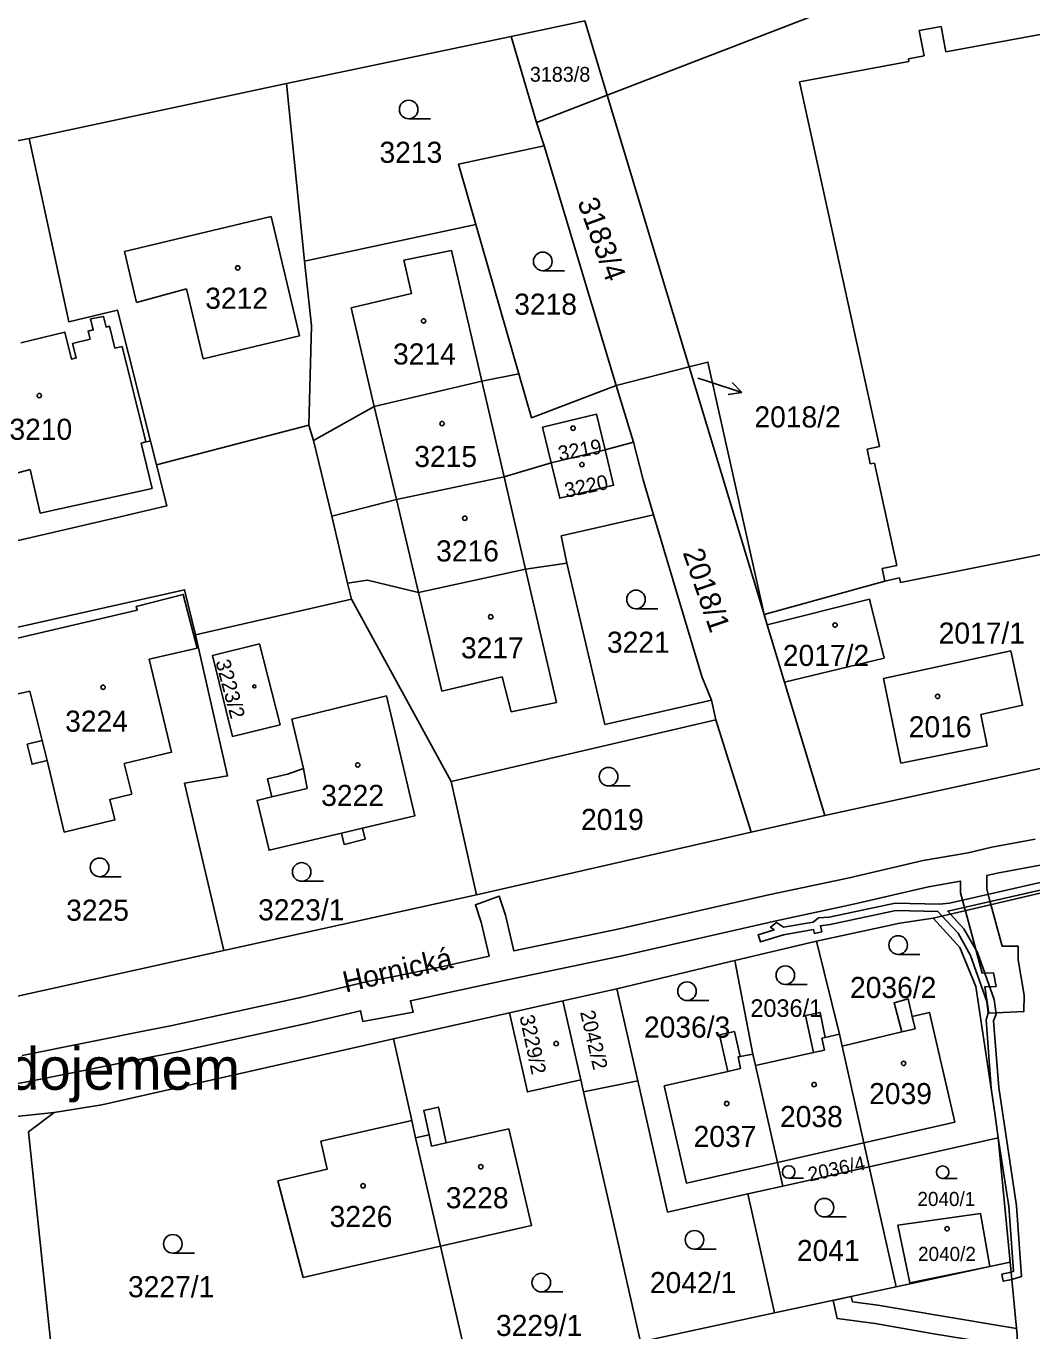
# Model space of a CAD drawing. Extents: x -869103 to -863415, y -1015889 to -1012477.
# Drawn here: x -866307 to -866225.9, y -1014446.1 to -1014341 of the extents above; entities that cross this region are included whole.
import ezdxf

# ---------------------------------------------------------------- set-up
doc = ezdxf.new("R2010")
doc.units = 0
for name, color, linetype in [('Hranice parcel', 7, 'Continuous'), ('Parcelní čísla', 7, 'Continuous'), ('Pop  PČ popisy', 7, 'Continuous'), ('Vnitřní kresba', 7, 'Continuous'), ('Věcná břemena k části', 7, 'Continuous'), ('Značky budov', 7, 'Continuous'), ('Značky kultur', 7, 'Continuous')]:
    doc.layers.add(name, color=color, linetype=linetype)

msp = doc.modelspace()

# ---------------------------------------------------------------- linework, layer by layer
at = {"layer": 'Hranice parcel'}
for p, q in [((-866260.16, -1014346.56), (-866202.38, -1014324.25)), ((-866286, -1014345.62), (-866267.89, -1014341.83)), ((-866267.89, -1014341.83), (-866265.85, -1014348.76)), ((-866306.72, -1014350.04), (-866286, -1014345.62)), ((-866284.53, -1014359.93), (-866286, -1014345.62)), ((-866260.16, -1014346.56), (-866265.85, -1014348.76)), ((-866260.16, -1014346.56), (-866253.55, -1014368.45)), ((-866265.85, -1014348.76), (-866265.24, -1014350.64)), ((-866323.35, -1014353.41), (-866306.72, -1014350.04)), ((-866259.43, -1014369.96), (-866265.24, -1014350.64)), ((-866284.53, -1014359.93), (-866270.75, -1014356.98)), ((-866270.75, -1014356.98), (-866267.27, -1014369.01)), ((-866253.55, -1014368.45), (-866259.43, -1014369.96)), ((-866247.52, -1014388.41), (-866253.55, -1014368.45)), ((-866258.03, -1014374.52), (-866259.43, -1014369.96)), ((-866284.2, -1014373.16), (-866296.46, -1014376.34)), ((-866283.81, -1014374.39), (-866284.2, -1014373.16)), ((-866296.46, -1014376.34), (-866296.94, -1014374.44)), ((-866283.81, -1014374.39), (-866282.34, -1014380.48)), ((-866264.67, -1014376.18), (-866260.33, -1014375.13)), ((-866260.33, -1014375.13), (-866258.03, -1014374.52)), ((-866281.07, -1014385.89), (-866282.34, -1014380.48)), ((-866263.88, -1014382.06), (-866256.42, -1014380.36)), ((-866263.41, -1014384.28), (-866263.88, -1014382.06)), ((-866280.76, -1014387.18), (-866281.07, -1014385.89)), ((-866293.31, -1014390.03), (-866280.76, -1014387.18)), ((-866280.76, -1014387.18), (-866272.74, -1014401.86)), ((-866247.52, -1014388.41), (-866247.27, -1014389.23)), ((-866247.27, -1014389.23), (-866245.87, -1014393.87)), ((-866245.87, -1014393.87), (-866242.63, -1014404.6)), ((-866251.77, -1014395.32), (-866251.41, -1014396.9)), ((-866251.41, -1014396.9), (-866272.74, -1014401.86)), ((-866251.41, -1014396.9), (-866248.55, -1014405.94)), ((-866242.63, -1014404.6), (-866220.94, -1014399.86)), ((-866294.22, -1014402), (-866291.04, -1014415.48)), ((-866272.74, -1014401.86), (-866270.68, -1014411)), ((-866248.55, -1014405.94), (-866242.63, -1014404.6)), ((-866270.68, -1014411), (-866248.55, -1014405.94)), ((-866218.94, -1014409.35), (-866233.9, -1014412.88)), ((-866270.68, -1014411), (-866291.04, -1014415.48)), ((-866249.88, -1014416.28), (-866243.29, -1014414.73)), ((-866241.46, -1014422.22), (-866243.29, -1014414.73)), ((-866291.04, -1014415.48), (-866309.13, -1014419.49)), ((-866249.88, -1014416.28), (-866248.42, -1014423.82)), ((-866263.74, -1014419.53), (-866268.02, -1014420.5)), ((-866259.38, -1014418.56), (-866263.74, -1014419.53)), ((-866263.74, -1014419.53), (-866262.28, -1014425.91)), ((-866257.7, -1014425.97), (-866259.38, -1014418.56)), ((-866268.02, -1014420.5), (-866277.36, -1014422.6)), ((-866277.36, -1014422.6), (-866275.9, -1014429.19)), ((-866241.46, -1014422.22), (-866241.24, -1014423.2)), ((-866239.49, -1014430.98), (-866241.24, -1014423.2)), ((-866248.42, -1014423.82), (-866248.21, -1014424.75)), ((-866246.45, -1014432.55), (-866248.21, -1014424.75)), ((-866262.28, -1014425.91), (-866262.06, -1014426.88)), ((-866257.7, -1014425.97), (-866262.06, -1014426.88)), ((-866304.7, -1014428.53), (-866315.02, -1014429.62)), ((-866275.9, -1014429.19), (-866283.23, -1014430.84)), ((-866275.9, -1014429.19), (-866275.59, -1014430.57)), ((-866246.45, -1014432.55), (-866239.49, -1014430.98)), ((-866239.49, -1014430.98), (-866239.05, -1014432.91)), ((-866239.05, -1014432.91), (-866228.67, -1014430.57)), ((-866228.67, -1014430.57), (-866227.71, -1014440.6)), ((-866246.02, -1014434.47), (-866246.45, -1014432.55)), ((-866239.05, -1014432.91), (-866246.02, -1014434.47)), ((-866239.05, -1014432.91), (-866236.88, -1014442.58)), ((-866246.02, -1014434.47), (-866248.82, -1014435.1)), ((-866248.82, -1014435.1), (-866246.67, -1014444.68)), ((-866273.58, -1014439.3), (-866270.86, -1014451.16)), ((-866246.67, -1014444.68), (-866236.88, -1014442.58)), ((-866257.47, -1014447.01), (-866246.67, -1014444.68))]:
    msp.add_line(p, q, dxfattribs=at)
for points in [[(-866267.89, -1014341.83), (-866261.97, -1014340.57), (-866260.16, -1014346.56)], [(-866296.94, -1014374.44), (-866299.61, -1014363.88), (-866303.52, -1014364.83), (-866306.72, -1014350.04)], [(-866265.24, -1014350.64), (-866272.15, -1014352.12), (-866270.75, -1014356.98)], [(-866284.2, -1014373.16), (-866283.99, -1014365.13), (-866284.53, -1014359.93)], [(-866296.94, -1014374.44), (-866297.32, -1014374.5), (-866299.23, -1014366.81), (-866299.81, -1014366.95), (-866300.25, -1014365.18), (-866300.52, -1014365.25), (-866300.74, -1014364.38), (-866301.77, -1014364.59), (-866301.56, -1014365.47), (-866301.97, -1014365.57), (-866301.81, -1014366.21), (-866303.22, -1014366.56), (-866302.93, -1014367.73), (-866303.32, -1014367.82), (-866303.86, -1014365.65), (-866307.38, -1014366.52)], [(-866267.27, -1014369.01), (-866270.26, -1014369.59), (-866278.92, -1014371.63), (-866283.81, -1014374.39)], [(-866259.43, -1014369.96), (-866266.25, -1014372.55), (-866267.27, -1014369.01)], [(-866247.52, -1014388.41), (-866252.04, -1014368.06), (-866253.55, -1014368.45)], [(-866264.67, -1014376.18), (-866265.36, -1014373.31), (-866261.02, -1014372.27), (-866260.33, -1014375.13)], [(-866264.67, -1014376.18), (-866263.98, -1014379.04), (-866259.64, -1014377.99), (-866260.33, -1014375.13)], [(-866258.03, -1014374.52), (-866257.26, -1014377.54), (-866256.42, -1014380.36)], [(-866296.46, -1014376.34), (-866295.62, -1014379.64), (-866300.21, -1014380.71)], [(-866282.34, -1014380.48), (-866277.14, -1014379.13), (-866268.47, -1014377.31), (-866264.67, -1014376.18)], [(-866300.21, -1014380.71), (-866315.86, -1014384.35), (-866317.2, -1014383.74), (-866317.94, -1014379.63)], [(-866256.42, -1014380.36), (-866252.54, -1014393.39), (-866251.77, -1014395.32)], [(-866224.93, -1014383.51), (-866236.53, -1014385.82), (-866236.61, -1014385.45), (-866237.79, -1014385.71), (-866247.52, -1014388.41)], [(-866275.35, -1014386.64), (-866266.74, -1014384.74), (-866263.41, -1014384.28)], [(-866251.77, -1014395.32), (-866260.34, -1014397.26), (-866263.41, -1014384.28)], [(-866281.07, -1014385.89), (-866279.46, -1014385.63), (-866275.35, -1014386.64)], [(-866309.13, -1014419.49), (-866313.34, -1014399.87), (-866314.94, -1014392.12), (-866314.23, -1014390.9), (-866294.2, -1014386.41), (-866293.31, -1014390.03)], [(-866305.67, -1014398.56), (-866306.88, -1014398.86), (-866306.48, -1014400.47), (-866305.27, -1014400.17), (-866303.9, -1014405.94), (-866299.82, -1014404.95), (-866300.22, -1014403.3), (-866298.46, -1014402.87), (-866299.06, -1014400.42), (-866295.25, -1014399.5), (-866297.06, -1014392.01), (-866293.19, -1014391.11), (-866294.32, -1014386.78), (-866298.1, -1014387.75), (-866298.01, -1014388.05), (-866308.91, -1014390.6), (-866307.95, -1014394.88), (-866306.68, -1014394.59), (-866305.67, -1014398.56)], [(-866247.27, -1014389.23), (-866239.02, -1014387.18), (-866237.86, -1014391.91), (-866245.87, -1014393.87)], [(-866293.31, -1014390.03), (-866290.74, -1014401.41), (-866294.22, -1014402)], [(-866290.33, -1014398.24), (-866291.96, -1014391.72), (-866288.17, -1014390.78), (-866286.51, -1014397.29), (-866290.33, -1014398.24)], [(-866237.91, -1014393.57), (-866236.5, -1014400.38), (-866229.54, -1014398.99), (-866230.05, -1014396.45), (-866226.7, -1014395.72), (-866227.65, -1014391.34), (-866237.91, -1014393.57)], [(-866277.94, -1014394.96), (-866285.56, -1014396.85), (-866284.62, -1014400.82), (-866285.92, -1014401.26), (-866287.51, -1014401.64), (-866287.17, -1014403.09), (-866288.36, -1014403.38), (-866287.4, -1014407.4), (-866281.57, -1014406.03), (-866281.36, -1014406.93), (-866279.66, -1014406.52), (-866279.87, -1014405.62), (-866275.66, -1014404.63), (-866277.94, -1014394.96)], [(-866233.9, -1014412.88), (-866236.58, -1014413.28), (-866243.29, -1014414.73)], [(-866233.9, -1014412.88), (-866231.76, -1014415.24), (-866230.46, -1014418.39), (-866228.93, -1014428.58), (-866228.67, -1014430.57)], [(-866259.38, -1014418.56), (-866250.23, -1014416.36), (-866249.88, -1014416.28)], [(-866241.24, -1014423.2), (-866236.42, -1014422.04), (-866237.05, -1014419.7), (-866235.91, -1014419.38), (-866235.59, -1014420.8), (-866234.19, -1014420.48), (-866232.16, -1014429.31), (-866239.49, -1014430.98)], [(-866262.28, -1014425.91), (-866266.58, -1014426.88), (-866268.02, -1014420.5)], [(-866248.21, -1014424.75), (-866243.54, -1014423.71), (-866244.18, -1014420.72), (-866243.01, -1014420.47), (-866242.59, -1014422.48), (-866241.46, -1014422.22)], [(-866304.7, -1014428.53), (-866300.87, -1014427.92), (-866277.36, -1014422.6)], [(-866248.42, -1014423.82), (-866249.46, -1014424.03), (-866249.91, -1014422.01), (-866251.1, -1014422.27), (-866250.44, -1014425.23), (-866255.56, -1014426.39), (-866253.78, -1014434.22), (-866246.45, -1014432.55)], [(-866262.06, -1014426.88), (-866259.63, -1014437.54), (-866257.47, -1014447.01)], [(-866248.82, -1014435.1), (-866255.29, -1014436.56), (-866257.7, -1014425.97)], [(-866293.01, -1014453.56), (-866304.17, -1014454.77), (-866304.36, -1014453), (-866306.78, -1014430.1), (-866304.7, -1014428.53)], [(-866273.58, -1014439.3), (-866266.25, -1014437.63), (-866268.07, -1014429.85), (-866273.12, -1014430.97), (-866273.76, -1014428.1), (-866274.94, -1014428.36), (-866274.5, -1014430.33), (-866275.59, -1014430.57)], [(-866283.23, -1014430.84), (-866282.72, -1014433.11), (-866286.69, -1014434.03), (-866284.65, -1014441.82), (-866280.91, -1014440.96), (-866273.58, -1014439.3)], [(-866275.59, -1014430.57), (-866275.39, -1014431.48), (-866273.58, -1014439.3)], [(-866229.35, -1014440.95), (-866235.78, -1014442.26), (-866236.74, -1014437.61), (-866230.09, -1014436.66), (-866229.35, -1014440.95)], [(-866236.88, -1014442.58), (-866229.35, -1014440.95), (-866227.71, -1014440.6)], [(-866227.71, -1014440.6), (-866227.14, -1014446.48), (-866227.07, -1014450.92), (-866227.49, -1014455.83), (-866228.45, -1014460.55), (-866229.99, -1014465.24), (-866231.89, -1014470.52), (-866233.96, -1014475.17)]]:
    msp.add_lwpolyline(points, dxfattribs=at)
at = {"layer": 'Pop  PČ popisy'}
for p, q in [((-866252.87, -1014369.35), (-866252.16, -1014369.58)), ((-866252.16, -1014369.58), (-866249.31, -1014370.51)), ((-866249.31, -1014370.51), (-866250.1, -1014369.72)), ((-866249.31, -1014370.51), (-866250.41, -1014370.67))]:
    msp.add_line(p, q, dxfattribs=at)
at = {"layer": 'Vnitřní kresba'}
for p, q in [((-866233.25, -1014341.02), (-866235.02, -1014341.34)), ((-866235.02, -1014341.34), (-866234.64, -1014343.39)), ((-866232.87, -1014343.07), (-866233.25, -1014341.02)), ((-866224.25, -1014341.48), (-866232.87, -1014343.07)), ((-866234.64, -1014343.39), (-866235.89, -1014343.62)), ((-866235.89, -1014343.62), (-866235.85, -1014343.85)), ((-866235.85, -1014343.85), (-866244.68, -1014345.47)), ((-866244.68, -1014345.47), (-866238.23, -1014374.87)), ((-866299.05, -1014359.14), (-866287.23, -1014356.34)), ((-866287.23, -1014356.34), (-866284.95, -1014365.96)), ((-866298.07, -1014363.26), (-866299.05, -1014359.14)), ((-866276.54, -1014359.85), (-866272.71, -1014359.08)), ((-866272.71, -1014359.08), (-866270.26, -1014369.59)), ((-866275.92, -1014362.54), (-866276.54, -1014359.85)), ((-866298.07, -1014363.26), (-866294.05, -1014362.16)), ((-866294.05, -1014362.16), (-866292.7, -1014367.81)), ((-866280.79, -1014363.69), (-866275.92, -1014362.54)), ((-866280.79, -1014363.69), (-866278.92, -1014371.63)), ((-866284.95, -1014365.96), (-866292.7, -1014367.81)), ((-866270.26, -1014369.59), (-866268.47, -1014377.31)), ((-866278.92, -1014371.63), (-866277.14, -1014379.13)), ((-866297.7, -1014374.6), (-866297.32, -1014374.5)), ((-866296.81, -1014378.25), (-866297.7, -1014374.6)), ((-866238.23, -1014374.87), (-866239.23, -1014375.09)), ((-866239.23, -1014375.09), (-866238.97, -1014376.27)), ((-866238.97, -1014376.27), (-866238.64, -1014376.2)), ((-866238.64, -1014376.2), (-866236.83, -1014384.45)), ((-866310.79, -1014377.83), (-866306.65, -1014376.73)), ((-866306.65, -1014376.73), (-866305.83, -1014380.24)), ((-866268.47, -1014377.31), (-866266.74, -1014384.74)), ((-866305.83, -1014380.24), (-866296.81, -1014378.25)), ((-866277.14, -1014379.13), (-866275.35, -1014386.64)), ((-866266.74, -1014384.74), (-866264.24, -1014395.49)), ((-866236.83, -1014384.45), (-866238.01, -1014384.71)), ((-866238.01, -1014384.71), (-866237.79, -1014385.71)), ((-866275.35, -1014386.64), (-866273.49, -1014394.58)), ((-866268.62, -1014393.43), (-866273.49, -1014394.58)), ((-866267.9, -1014396.24), (-866268.62, -1014393.43)), ((-866264.24, -1014395.49), (-866267.9, -1014396.24)), ((-866305.27, -1014400.17), (-866305.67, -1014398.56)), ((-866284.32, -1014402.42), (-866284.62, -1014400.82)), ((-866287.17, -1014403.09), (-866284.32, -1014402.42)), ((-866279.87, -1014405.62), (-866281.57, -1014406.03)), ((-866235.36, -1014421.79), (-866235.59, -1014420.8)), ((-866242.59, -1014422.48), (-866242.86, -1014422.54)), ((-866242.86, -1014422.54), (-866242.65, -1014423.51)), ((-866236.42, -1014422.04), (-866235.36, -1014421.79)), ((-866242.65, -1014423.51), (-866243.54, -1014423.71)), ((-866249.62, -1014424.06), (-866249.46, -1014424.03)), ((-866249.43, -1014425), (-866249.62, -1014424.06)), ((-866250.44, -1014425.23), (-866249.43, -1014425)), ((-866274.5, -1014430.33), (-866274.3, -1014431.24)), ((-866274.3, -1014431.24), (-866273.12, -1014430.97))]:
    msp.add_line(p, q, dxfattribs=at)
at = {"layer": 'Věcná břemena k části'}
for points in [[(-866225.68, -1014406.51), (-866229.18, -1014407.16), (-866231.08, -1014407.6), (-866234.7, -1014408.22), (-866240.78, -1014409.64), (-866247.02, -1014410.97), (-866259.29, -1014413.77), (-866267.67, -1014415.51), (-866268.36, -1014412.64), (-866268.86, -1014411.09), (-866270.78, -1014411.81), (-866270.32, -1014413.2), (-866269.67, -1014415.94), (-866273.78, -1014416.85), (-866277.45, -1014417.6), (-866279.47, -1014417.98), (-866284.86, -1014419.27), (-866295.2, -1014421.53), (-866297.13, -1014421.89), (-866307.29, -1014423.95)], [(-866309.38, -1014426.5), (-866306.89, -1014426.07), (-866296.71, -1014424.01), (-866294.78, -1014423.65), (-866284.38, -1014421.37), (-866280.02, -1014420.34), (-866279.84, -1014421.19), (-866275.8, -1014420.45), (-866276.01, -1014419.53), (-866273.28, -1014418.95), (-866268.19, -1014417.83), (-866258.83, -1014415.88), (-866246.56, -1014413.08), (-866240.31, -1014411.74), (-866234.28, -1014410.34), (-866231.7, -1014409.89), (-866231.7, -1014410.82), (-866231.35, -1014412.12), (-866231.31, -1014412.27), (-866229.96, -1014417.3), (-866229.03, -1014417.28), (-866228.83, -1014418.37), (-866229.74, -1014418.41), (-866229.43, -1014420.52), (-866226.61, -1014420.4), (-866226.56, -1014419.08), (-866227.06, -1014416.24), (-866227.06, -1014415.12), (-866228.34, -1014415.14), (-866229.25, -1014411.78), (-866229.31, -1014411.58), (-866229.58, -1014410.54), (-866229.58, -1014409.44), (-866228.74, -1014409.24), (-866225.28, -1014408.59)], [(-866222.81, -1014409.43), (-866232.59, -1014411.66), (-866233.39, -1014411.74), (-866236.96, -1014411.66), (-866242.28, -1014412.79), (-866243.15, -1014412.86), (-866243.56, -1014413.2), (-866245.97, -1014413.61), (-866246.53, -1014413.21), (-866247, -1014413.6), (-866246.72, -1014413.82), (-866247.99, -1014414.21), (-866247.82, -1014414.78), (-866245.95, -1014414.21), (-866243.53, -1014413.8), (-866243.47, -1014414.1), (-866242.88, -1014413.97), (-866242.98, -1014413.49), (-866242.2, -1014413.39), (-866236.9, -1014412.26), (-866233.52, -1014412.33), (-866233.17, -1014412.71), (-866231.9, -1014414.09), (-866230.9, -1014415.89), (-866229.58, -1014419.6), (-866229.46, -1014420.54), (-866229.64, -1014421.07), (-866229.23, -1014426.58), (-866228.93, -1014428.58), (-866228.67, -1014430.57), (-866227.8, -1014436.12), (-866227.43, -1014441.33), (-866227.63, -1014441.39), (-866228.37, -1014441.55), (-866228.25, -1014442.13), (-866227.57, -1014442), (-866226.79, -1014441.75), (-866227.2, -1014436.06), (-866228.6, -1014426.51), (-866229.04, -1014421.15), (-866228.84, -1014420.6), (-866229, -1014419.44), (-866230.34, -1014415.65), (-866231.42, -1014413.73), (-866232.5, -1014412.55), (-866232.73, -1014412.31), (-866222.57, -1014409.99)]]:
    msp.add_lwpolyline(points, dxfattribs=at)
msp.add_lwpolyline([(-866241.97, -1014443.67), (-866241.64, -1014445.13), (-866238.58, -1014445.54), (-866234.02, -1014446.33), (-866227.12, -1014447.48), (-866227.14, -1014446.48), (-866227.19, -1014445.94), (-866233.77, -1014444.85), (-866238.35, -1014444.06), (-866240.41, -1014443.78), (-866240.51, -1014443.36)], close=True, dxfattribs=at)
at = {"layer": 'Značky budov'}
for centre, radius in [((-866289.92, -1014360.47), 0.175), ((-866274.95, -1014364.75), 0.175), ((-866305.91, -1014370.77), 0.175), ((-866273.46, -1014373.02), 0.175), ((-866262.91, -1014373.39), 0.175), ((-866262.19, -1014376.33), 0.175), ((-866271.63, -1014380.65), 0.175), ((-866269.54, -1014388.59), 0.175), ((-866241.8, -1014389.26), 0.175), ((-866300.77, -1014394.27), 0.175), ((-866288.58, -1014394.2), 0.123), ((-866233.54, -1014395), 0.175), ((-866280.25, -1014400.53), 0.175), ((-866264.27, -1014422.98), 0.175), ((-866236.28, -1014424.58), 0.175), ((-866243.49, -1014426.28), 0.175), ((-866250.53, -1014427.81), 0.175), ((-866270.34, -1014432.9), 0.175), ((-866279.83, -1014434.44), 0.175), ((-866232.78, -1014437.9), 0.175)]:
    msp.add_circle(centre, radius, dxfattribs=at)
at = {"layer": 'Značky kultur'}
for p, q in [((-866276.15, -1014348.46), (-866274.4, -1014348.46)), ((-866265.35, -1014360.7), (-866263.6, -1014360.7)), ((-866257.84, -1014387.94), (-866256.09, -1014387.94)), ((-866260.05, -1014402.22), (-866258.3, -1014402.22)), ((-866301.05, -1014409.53), (-866299.3, -1014409.53)), ((-866284.77, -1014409.9), (-866283.02, -1014409.9)), ((-866236.72, -1014415.79), (-866234.97, -1014415.79)), ((-866245.81, -1014418.22), (-866244.06, -1014418.22)), ((-866253.73, -1014419.51), (-866251.98, -1014419.51)), ((-866245.54, -1014433.83), (-866244.36, -1014433.83)), ((-866233.14, -1014433.84), (-866231.96, -1014433.84)), ((-866242.66, -1014436.95), (-866240.91, -1014436.95)), ((-866295.15, -1014439.87), (-866293.4, -1014439.87)), ((-866253.13, -1014439.54), (-866251.38, -1014439.54)), ((-866265.47, -1014442.99), (-866263.72, -1014442.99))]:
    msp.add_line(p, q, dxfattribs=at)
for centre, radius in [((-866276.15, -1014347.71), 0.75), ((-866265.35, -1014359.95), 0.75), ((-866257.84, -1014387.19), 0.75), ((-866260.05, -1014401.47), 0.75), ((-866301.05, -1014408.78), 0.75), ((-866284.77, -1014409.15), 0.75), ((-866236.72, -1014415.04), 0.75), ((-866245.81, -1014417.47), 0.75), ((-866253.73, -1014418.76), 0.75), ((-866245.54, -1014433.33), 0.502), ((-866233.14, -1014433.34), 0.502), ((-866242.66, -1014436.2), 0.75), ((-866295.15, -1014439.12), 0.75), ((-866253.13, -1014438.79), 0.75), ((-866265.47, -1014442.24), 0.75)]:
    msp.add_circle(centre, radius, dxfattribs=at)

# ---------------------------------------------------------------- texts
at = {"layer": 'Parcelní čísla'}
for s, height, p in [('3183/8', 1.19, (-866266.39, -1014345.47)), ('3213', 1.7, (-866278.5, -1014352.01)), ('3212', 1.7, (-866292.54, -1014363.77)), ('3218', 1.7, (-866267.65, -1014364.25)), ('3214', 1.7, (-866277.41, -1014368.26)), ('2018/2', 1.7, (-866248.3, -1014373.33)), ('3210', 1.7, (-866308.31, -1014374.33)), ('3215', 1.7, (-866275.7, -1014376.52)), ('3216', 1.7, (-866273.94, -1014384.13)), ('2017/1', 1.7, (-866233.46, -1014390.75)), ('3221', 1.7, (-866260.18, -1014391.49)), ('3217', 1.7, (-866271.94, -1014391.94)), ('2017/2', 1.7, (-866246.01, -1014392.55)), ('3224', 1.7, (-866303.82, -1014397.85)), ('2016', 1.7, (-866235.87, -1014398.3)), ('3222', 1.7, (-866283.2, -1014403.83)), ('2019', 1.7, (-866262.27, -1014405.77)), ('3225', 1.7, (-866303.74, -1014413.08)), ('3223/1', 1.7, (-866288.28, -1014413.05)), ('2036/2', 1.7, (-866240.6, -1014419.31)), ('2036/1', 1.415, (-866248.63, -1014420.83)), ('2036/3', 1.7, (-866257.2, -1014422.5)), ('2039', 1.7, (-866239.06, -1014427.86)), ('2038', 1.7, (-866246.24, -1014429.71)), ('2037', 1.7, (-866253.2, -1014431.31)), ('3228', 1.7, (-866273.16, -1014436.25)), ('2040/1', 1.139, (-866235.17, -1014436.07)), ('3226', 1.7, (-866282.52, -1014437.76)), ('2041', 1.7, (-866244.88, -1014440.5)), ('2040/2', 1.139, (-866235.12, -1014440.5)), ('2042/1', 1.7, (-866256.72, -1014443.09)), ('3227/1', 1.7, (-866298.76, -1014443.42)), ('3229/1', 1.7, (-866269.12, -1014446.54))]:
    msp.add_text(s, height=height, dxfattribs=at).set_placement(p)
for s, height, rotation, p in [('3183/4', 1.7, 290, (-866262.58, -1014355.16)), ('3219', 1.19, 10, (-866264.01, -1014376.03)), ('3220', 1.19, 12, (-866263.46, -1014379.01)), ('2018/1', 1.7, 289, (-866254.09, -1014383.41)), ('3223/2', 1.19, 285, (-866291.72, -1014392.2)), ('2042/2', 1.19, 283, (-866262.35, -1014420.44)), ('3229/2', 1.19, 282, (-866267.23, -1014420.79)), ('2036/4', 1.139, 12, (-866243.85, -1014434.1))]:
    msp.add_text(s, height=height, rotation=rotation, dxfattribs=at).set_placement(p)
at = {"layer": 'Pop  PČ popisy'}
msp.add_text('Hornická', height=1.7, rotation=13, dxfattribs=at).set_placement((-866281.24, -1014418.88))
msp.add_text('Pod vodojemem', height=3.4, dxfattribs=at).set_placement((-866322.59, -1014426.7))

doc.saveas('drawing.dxf')
